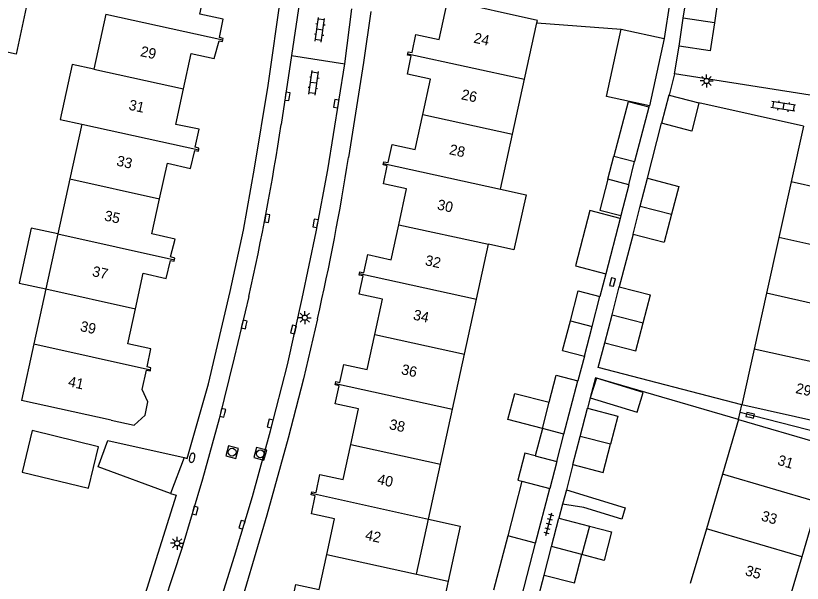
# Model space of a CAD drawing. Extents: x 128000 to 131008, y 398996 to 402500.
# Drawn here: x 128274.7 to 128350.2, y 400206 to 400260.4 of the extents above; entities that cross this region are included whole.
import ezdxf

# ---------------------------------------------------------------- set-up
doc = ezdxf.new("R2010")
doc.units = 0
for name, color, linetype in [('gg-afsc-erfafscheiding', 7, 'Continuous'), ('gg-afsc-muur', 7, 'Continuous'), ('gg-anno-huisnummerreeks BGT', 7, 'Continuous'), ('gg-bbg-bijgebouw', 7, 'Continuous'), ('gg-bbg-gedigitaliseerde bebouwing', 7, 'Continuous'), ('gg-bbg-gedigitaliseerde bijgebouw', 7, 'Continuous'), ('gg-bbg-hoofdgebouw', 7, 'Continuous'), ('gg-bbg-luifel en loopbrug', 7, 'Continuous'), ('gg-bbg-onder overbouw', 7, 'Continuous'), ('gg-bbg-pand overbouw', 7, 'Continuous'), ('gg-bbg-tussenscheiding', 7, 'Continuous'), ('gg-bbg-tussenscheiding niveau 01', 7, 'Continuous'), ('gg-knt-verharding', 7, 'Continuous'), ('gt-symb-brandkraan', 7, 'Continuous'), ('gt-symb-klinker verharding', 7, 'Continuous'), ('gt-symb-kolk', 7, 'Continuous'), ('gt-symb-lichtmast', 7, 'Continuous'), ('gt-symb-rioolschacht', 7, 'Continuous'), ('gt-symb-tegel verharding', 7, 'Continuous')]:
    doc.layers.add(name, color=color, linetype=linetype)

# ---------------------------------------------------------------- blocks, each defined once
blk = doc.blocks.new('gt0-KOLK')
at = {"layer": 'gt-symb-kolk'}
blk.add_lwpolyline([(0, 0), (0.375, 0), (0.375, 0.4), (-0.375, 0.4), (-0.375, 0), (0, 0)], dxfattribs=at)
blk = doc.blocks.new('gt0-LMAST')
at = {"layer": 'gt-symb-lichtmast'}
for p, q in [((-0.182, 0.173), (-0.447, 0.438)), ((-0.005, 0.246), (-0.005, 0.621)), ((0.172, 0.173), (0.437, 0.438)), ((-0.255, -0.004), (-0.63, -0.004)), ((-0.182, -0.181), (-0.447, -0.446)), ((-0.005, -0.254), (-0.005, -0.629)), ((0.437, -0.446), (0.172, -0.181)), ((0.245, -0.004), (0.62, -0.004))]:
    blk.add_line(p, q, dxfattribs=at)
blk.add_circle((-0.005, -0.004), 0.25, dxfattribs=at)
blk = doc.blocks.new('gt0-TEG1')
at = {"layer": 'gt-symb-tegel verharding'}
for p, q in [((-1.125, 0), (1.125, 0)), ((-0.9, -0.25), (-0.9, 0.25)), ((-0.45, -0.25), (-0.45, 0.25)), ((0, -0.25), (0, 0.25)), ((0.45, -0.25), (0.45, 0.25)), ((0.9, -0.25), (0.9, 0.25))]:
    blk.add_line(p, q, dxfattribs=at)
blk = doc.blocks.new('gt0-KL1')
at = {"layer": 'gt-symb-klinker verharding'}
for p, q in [((-1.15, 0.3), (1.15, 0.3)), ((-1, -0.3), (-1, 0.3)), ((-0.5, 0.3), (-0.5, 0.45)), ((0, -0.3), (0, 0.3)), ((0.5, 0.3), (0.5, 0.45)), ((1, -0.3), (1, 0.3)), ((-1.15, -0.3), (1.15, -0.3)), ((-0.5, -0.45), (-0.5, -0.3)), ((0.5, -0.45), (0.5, -0.3))]:
    blk.add_line(p, q, dxfattribs=at)
blk = doc.blocks.new('gt0-BR')
at = {"layer": 'gt-symb-brandkraan'}
for centre, radius, start, end in [((-0.244, 0), 0.206, 107.56694, 252.43307), ((0.599, -2.664), 3, 106.89205, 107.56694), ((0, -0.691), 0.938, 73.10799, 106.89205), ((-0.599, -2.664), 3, 72.43309, 73.10799), ((0.244, 0), 0.206, 287.56695, 72.43309), ((0.599, 2.664), 3, 252.43307, 253.10797), ((0, 0.691), 0.938, 253.10797, 286.89206), ((-0.599, 2.664), 3, 286.89206, 287.56695)]:
    blk.add_arc(centre, radius, start, end, dxfattribs=at)
blk = doc.blocks.new('gt0-RS')
at = {"layer": 'gt-symb-rioolschacht'}
blk.add_lwpolyline([(-0.5, -0.5), (0.5, -0.5), (0.5, 0.5), (-0.5, 0.5)], close=True, dxfattribs=at)
blk.add_circle((0, 0), 0.375, dxfattribs=at)

msp = doc.modelspace()

# ---------------------------------------------------------------- linework, layer by layer
at = {"layer": 'gg-afsc-erfafscheiding'}
for p, q in [((128337.89, 400254.837), (128338.336, 400257.493)), ((128352.343, 400252.586), (128337.89, 400254.837)), ((128350.286, 400249.832), (128340.243, 400252.081)), ((128335.431, 400251.662), (128335.509, 400251.792)), ((128335.318, 400244.83), (128336.654, 400250.104)), ((128332.768, 400241.255), (128332.691, 400240.965)), ((128333.927, 400239.475), (128332.61, 400234.408)), ((128331.316, 400235.673), (128330.751, 400233.488)), ((128329.262, 400227.754), (128328.636, 400225.402)), ((128329.831, 400223.746), (128329.574, 400222.763)), ((128328.169, 400217.353), (128327.54, 400214.947)), ((128327.174, 400213.548), (128326.821, 400212.206)), ((128324.118, 400201.837), (128325.405, 400206.752))]:
    msp.add_line(p, q, dxfattribs=at)
for points in [[(128344.353, 400223.094), (128330.599, 400226.667), (128331.216, 400229.043)], [(128344.043, 400221.668), (128330.335, 400225.679), (128329.831, 400223.746)]]:
    msp.add_lwpolyline(points, dxfattribs=at)
at = {"layer": 'gg-afsc-muur'}
msp.add_line((128324.715, 400259.76), (128332.804, 400259.132), dxfattribs=at)
msp.add_lwpolyline([(128289.57, 400214.57), (128290.126, 400214.406), (128286.963, 400204.348), (128286.144, 400202.047)], dxfattribs=at)
at = {"layer": 'gg-bbg-bijgebouw'}
for p, q in [((128338.741, 400260.197), (128339.151, 400262.928)), ((128338.336, 400257.493), (128338.741, 400260.197)), ((128332.804, 400259.132), (128336.915, 400258.235)), ((128336.915, 400258.235), (128335.509, 400251.792)), ((128337.39, 400252.809), (128340.243, 400252.081)), ((128290.894, 400218.043), (128289.57, 400214.57))]:
    msp.add_line(p, q, dxfattribs=at)
for points in [[(128335.509, 400251.792), (128331.398, 400252.689), (128332.804, 400259.132)], [(128337.39, 400252.809), (128337.347, 400252.82), (128336.654, 400250.104)], [(128340.243, 400252.081), (128339.55, 400249.365), (128336.654, 400250.104)], [(128289.57, 400214.57), (128282.636, 400217.14), (128283.578, 400219.681), (128290.894, 400218.043)]]:
    msp.add_lwpolyline(points, dxfattribs=at)
at = {"layer": 'gg-bbg-gedigitaliseerde bebouwing'}
for p, q in [((128283.381, 400260.57), (128282.223, 400255.306)), ((128323.53, 400254.327), (128324.715, 400259.76)), ((128324.715, 400259.76), (128324.759, 400259.96)), ((128322.38, 400249.05), (128323.53, 400254.327)), ((128281.083, 400250.027), (128279.932, 400244.762)), ((128321.229, 400243.775), (128322.38, 400249.05)), ((128279.932, 400244.762), (128278.778, 400239.486)), ((128278.778, 400239.486), (128277.624, 400234.211)), ((128318.928, 400233.222), (128320.078, 400238.498)), ((128277.624, 400234.211), (128276.473, 400228.946)), ((128317.777, 400227.946), (128318.928, 400233.222)), ((128276.473, 400228.946), (128275.28, 400223.491)), ((128316.627, 400222.67), (128317.777, 400227.946)), ((128315.476, 400217.395), (128316.627, 400222.67)), ((128314.326, 400212.118), (128315.476, 400217.395)), ((128313.175, 400206.842), (128314.326, 400212.118)), ((128313.175, 400206.842), (128316.204, 400206.181))]:
    msp.add_line(p, q, dxfattribs=at)
for points in [[(128282.223, 400255.306), (128280.162, 400255.756), (128279.01, 400250.48), (128281.083, 400250.027)], [(128321.229, 400243.775), (128323.671, 400243.238), (128322.512, 400237.963), (128320.078, 400238.498)], [(128316.204, 400206.181), (128315.053, 400200.903), (128312.024, 400201.564)]]:
    msp.add_lwpolyline(points, dxfattribs=at)
at = {"layer": 'gg-bbg-gedigitaliseerde bijgebouw'}
for p, q in [((128342.147, 400262.479), (128341.736, 400259.736)), ((128335.431, 400251.662), (128334.074, 400246.436)), ((128332.09, 400246.951), (128334.074, 400246.436)), ((128333.535, 400244.209), (128331.514, 400244.734)), ((128334.622, 400242.153), (128335.318, 400244.83)), ((128333.535, 400244.209), (128332.768, 400241.255)), ((128333.927, 400239.475), (128334.622, 400242.153)), ((128332.691, 400240.965), (128331.316, 400235.673)), ((128337.613, 400241.376), (128336.917, 400238.698)), ((128333.927, 400239.475), (128336.917, 400238.698)), ((128331.913, 400231.725), (128332.61, 400234.408)), ((128332.61, 400234.408), (128335.6, 400233.63)), ((128330.007, 400230.621), (128330.751, 400233.488)), ((128334.903, 400230.948), (128335.6, 400233.63)), ((128331.216, 400229.043), (128331.913, 400231.725)), ((128327.18, 400228.295), (128327.925, 400231.162)), ((128329.262, 400227.754), (128330.007, 400230.621)), ((128327.18, 400228.295), (128329.262, 400227.754)), ((128327.301, 400220.27), (128328.636, 400225.402)), ((128325.234, 400220.811), (128325.891, 400223.335)), ((128328.872, 400220.058), (128329.574, 400222.763)), ((128325.234, 400220.811), (128324.553, 400218.187)), ((128326.62, 400217.649), (128327.301, 400220.27)), ((128328.169, 400217.353), (128328.872, 400220.058)), ((128324.553, 400218.187), (128326.62, 400217.649)), ((128323.277, 400215.76), (128321.912, 400210.507)), ((128323.277, 400215.76), (128325.947, 400215.061)), ((128324.583, 400209.807), (128325.947, 400215.061)), ((128326.113, 400209.479), (128326.821, 400212.206)), ((128326.821, 400212.206), (128329.738, 400211.448)), ((128321.912, 400210.507), (128320.56, 400205.3)), ((128323.23, 400204.6), (128324.583, 400209.807)), ((128325.405, 400206.752), (128326.113, 400209.479))]:
    msp.add_line(p, q, dxfattribs=at)
for points in [[(128275.148, 400262.33), (128275.937, 400262.157), (128274.77, 400256.741), (128271.521, 400257.441)], [(128341.736, 400259.736), (128341.332, 400257.044), (128338.336, 400257.493)], [(128335.431, 400251.662), (128333.446, 400252.177), (128332.09, 400246.951)], [(128331.514, 400244.734), (128330.747, 400241.78), (128332.768, 400241.255)], [(128335.318, 400244.83), (128338.309, 400244.053), (128337.613, 400241.376)], [(128332.691, 400240.965), (128329.781, 400241.722), (128328.406, 400236.43), (128331.316, 400235.673)], [(128327.925, 400231.162), (128328.669, 400234.028), (128330.751, 400233.488)], [(128331.216, 400229.043), (128334.207, 400228.266), (128334.903, 400230.948)], [(128325.891, 400223.335), (128326.568, 400225.939), (128328.636, 400225.402)], [(128329.574, 400222.763), (128332.474, 400222.01), (128331.772, 400219.305)], [(128328.169, 400217.353), (128331.069, 400216.6), (128331.772, 400219.305)], [(128329.738, 400211.448), (128331.877, 400210.888), (128331.163, 400208.162), (128329.03, 400208.721)], [(128325.405, 400206.752), (128328.321, 400205.994), (128329.03, 400208.721)]]:
    msp.add_lwpolyline(points, dxfattribs=at)
at = {"layer": 'gg-bbg-hoofdgebouw'}
for p, q in [((128324.759, 400259.96), (128316.16, 400261.877)), ((128350.286, 400249.832), (128349.1, 400244.485)), ((128349.1, 400244.485), (128347.913, 400239.137)), ((128347.913, 400239.137), (128346.726, 400233.79)), ((128346.726, 400233.79), (128345.54, 400228.442)), ((128345.54, 400228.442), (128344.353, 400223.094)), ((128283.88, 400221.63), (128275.28, 400223.491)), ((128344.043, 400221.668), (128342.501, 400216.424)), ((128342.501, 400216.424), (128340.96, 400211.18)), ((128351.634, 400213.75), (128350.099, 400208.504)), ((128340.96, 400211.18), (128339.418, 400205.936)), ((128350.099, 400208.504), (128348.563, 400203.259))]:
    msp.add_line(p, q, dxfattribs=at)
for points in [[(128294.607, 400258.115), (128294.64, 400258.25), (128294.27, 400258.33), (128294.63, 400260.09), (128292.4, 400260.58), (128293.17, 400264.12)], [(128312.321, 400256.784), (128312.361, 400256.966), (128312.738, 400256.884), (128313.117, 400258.623), (128315.345, 400258.137), (128316.112, 400261.659)], [(128290.833, 400253.413), (128291.57, 400256.8), (128293.78, 400256.31), (128294.25, 400258.02), (128294.57, 400257.96), (128294.607, 400258.115)], [(128313.776, 400250.942), (128314.518, 400254.346), (128312.29, 400254.832), (128312.67, 400256.576), (128312.294, 400256.658), (128312.321, 400256.784)], [(128292.282, 400247.557), (128292.31, 400247.72), (128291.94, 400247.801), (128292.34, 400249.55), (128290.09, 400250.001), (128290.833, 400253.413)], [(128310.006, 400246.241), (128310.044, 400246.417), (128310.437, 400246.331), (128310.818, 400248.077), (128313.045, 400247.591), (128313.776, 400250.942)], [(128288.528, 400242.87), (128289.28, 400246.271), (128291.49, 400245.78), (128291.9, 400247.501), (128292.26, 400247.431), (128292.282, 400247.557)], [(128311.466, 400240.353), (128312.218, 400243.801), (128309.99, 400244.287), (128310.369, 400246.023), (128309.977, 400246.109), (128310.006, 400246.241)], [(128289.972, 400237.012), (128290.01, 400237.171), (128289.57, 400237.281), (128290.02, 400239.001), (128287.78, 400239.49), (128288.528, 400242.87)], [(128307.699, 400235.689), (128307.735, 400235.853), (128308.126, 400235.767), (128308.507, 400237.504), (128310.739, 400237.017), (128311.466, 400240.353)], [(128286.213, 400232.301), (128286.96, 400235.711), (128289.18, 400235.22), (128289.58, 400236.951), (128289.94, 400236.88), (128289.972, 400237.012)], [(128309.173, 400229.836), (128309.912, 400233.223), (128307.676, 400233.711), (128308.059, 400235.459), (128307.668, 400235.545), (128307.699, 400235.689)], [(128287.33, 400226.721), (128287.7, 400228.461), (128285.48, 400228.951), (128286.213, 400232.301)], [(128305.399, 400225.137), (128305.438, 400225.315), (128305.826, 400225.231), (128306.205, 400226.972), (128308.442, 400226.484), (128309.173, 400229.836)], [(128283.88, 400221.63), (128286.099, 400221.15), (128287.143, 400222.1), (128287.42, 400223.381), (128286.866, 400224.555), (128287.27, 400226.421), (128287.65, 400226.34), (128287.672, 400226.449)], [(128287.672, 400226.449), (128287.71, 400226.64), (128287.33, 400226.721)], [(128306.874, 400219.298), (128307.615, 400222.695), (128305.38, 400223.182), (128305.759, 400224.924), (128305.371, 400225.008), (128305.399, 400225.137)], [(128303.113, 400214.603), (128303.146, 400214.756), (128303.531, 400214.672), (128303.909, 400216.411), (128306.139, 400215.925), (128306.874, 400219.298)], [(128304.572, 400208.737), (128305.313, 400212.135), (128303.085, 400212.621), (128303.464, 400214.364), (128303.079, 400214.448), (128303.113, 400214.603)], [(128300.803, 400204.027), (128300.837, 400204.184), (128301.224, 400204.1), (128301.604, 400205.849), (128303.836, 400205.362), (128304.572, 400208.737)]]:
    msp.add_lwpolyline(points, dxfattribs=at)
at = {"layer": 'gg-bbg-luifel en loopbrug'}
for p, q in [((128331.514, 400244.734), (128332.09, 400246.951)), ((128333.535, 400244.209), (128334.074, 400246.436)), ((128330.417, 400225.654), (128329.831, 400223.746)), ((128326.62, 400217.649), (128325.947, 400215.061)), ((128327.54, 400214.947), (128327.174, 400213.548))]:
    msp.add_line(p, q, dxfattribs=at)
for points in [[(128278.778, 400239.486), (128276.219, 400240.046), (128275.065, 400234.771), (128277.624, 400234.211)], [(128329.831, 400223.746), (128334.309, 400222.371), (128334.895, 400224.28), (128330.417, 400225.654)], [(128325.234, 400220.811), (128321.936, 400221.667), (128322.592, 400224.192), (128325.891, 400223.335)], [(128276.323, 400220.611), (128275.36, 400216.627), (128281.721, 400215.091), (128282.683, 400219.074), (128276.323, 400220.611)], [(128324.553, 400218.187), (128323.538, 400218.451), (128322.867, 400215.866), (128323.277, 400215.76)], [(128327.54, 400214.947), (128333.184, 400213.215), (128332.851, 400212.129), (128329.208, 400213.246), (128327.174, 400213.548)], [(128314.326, 400212.118), (128317.355, 400211.457), (128316.204, 400206.181)]]:
    msp.add_lwpolyline(points, dxfattribs=at)
at = {"layer": 'gg-bbg-onder overbouw'}
for p, q in [((128353.634, 400221.02), (128344.353, 400223.094)), ((128344.043, 400221.668), (128353.17, 400218.996))]:
    msp.add_line(p, q, dxfattribs=at)
at = {"layer": 'gg-bbg-pand overbouw'}
for p, q in [((128344.198, 400222.381), (128344.353, 400223.094)), ((128344.043, 400221.668), (128344.198, 400222.381))]:
    msp.add_line(p, q, dxfattribs=at)
at = {"layer": 'gg-bbg-tussenscheiding'}
for p, q in [((128283.381, 400260.57), (128294.607, 400258.115)), ((128341.736, 400259.736), (128338.741, 400260.197)), ((128312.321, 400256.784), (128323.53, 400254.327)), ((128282.223, 400255.306), (128290.833, 400253.413)), ((128313.776, 400250.942), (128322.38, 400249.05)), ((128281.083, 400250.027), (128292.282, 400247.557)), ((128310.006, 400246.241), (128321.229, 400243.775)), ((128279.932, 400244.762), (128288.528, 400242.87)), ((128358.412, 400242.404), (128349.1, 400244.485)), ((128334.622, 400242.153), (128337.613, 400241.376)), ((128311.466, 400240.353), (128320.078, 400238.498)), ((128278.778, 400239.486), (128289.972, 400237.012)), ((128357.217, 400237.058), (128347.913, 400239.137)), ((128307.699, 400235.689), (128318.928, 400233.222)), ((128277.624, 400234.211), (128286.213, 400232.301)), ((128356.023, 400231.712), (128346.726, 400233.79)), ((128331.913, 400231.725), (128334.903, 400230.948)), ((128327.925, 400231.162), (128330.007, 400230.621)), ((128309.173, 400229.836), (128317.777, 400227.946)), ((128276.473, 400228.946), (128287.672, 400226.449)), ((128354.828, 400226.366), (128345.54, 400228.442)), ((128305.399, 400225.137), (128316.627, 400222.67)), ((128327.301, 400220.27), (128325.234, 400220.811)), ((128331.772, 400219.305), (128328.872, 400220.058)), ((128306.874, 400219.298), (128315.476, 400217.395)), ((128351.634, 400213.75), (128342.501, 400216.424)), ((128303.113, 400214.603), (128314.326, 400212.118)), ((128329.738, 400211.448), (128329.03, 400208.721)), ((128350.099, 400208.504), (128340.96, 400211.18)), ((128324.583, 400209.807), (128321.912, 400210.507)), ((128329.03, 400208.721), (128326.113, 400209.479)), ((128304.572, 400208.737), (128313.175, 400206.842))]:
    msp.add_line(p, q, dxfattribs=at)
at = {"layer": 'gg-bbg-tussenscheiding niveau 01'}
msp.add_line((128344.198, 400222.381), (128353.402, 400220.008), dxfattribs=at)
at = {"layer": 'gg-knt-verharding'}
for p, q in [((128301.94, 400261.775), (128301.172, 400256.608)), ((128337.443, 400261.774), (128336.915, 400258.235)), ((128306.291, 400255.824), (128306.965, 400261.076)), ((128301.172, 400256.608), (128300.19, 400250)), ((128301.172, 400256.608), (128306.291, 400255.824)), ((128337.89, 400254.837), (128337.39, 400252.809))]:
    msp.add_line(p, q, dxfattribs=at)
for points in [[(128290.894, 400218.043), (128291.192, 400217.932), (128293.226, 400225.114), (128295.316, 400233.954), (128296.571, 400239.852), (128297.635, 400245.788), (128298.936, 400253.719), (128300.198, 400262.513)], [(128308.794, 400260.841), (128308.09, 400255.954), (128306.657, 400246.832)], [(128283.997, 400178.016), (128286.337, 400182.635), (128288.038, 400186.826), (128291.88, 400197.137), (128294.204, 400203.775), (128295.729, 400208.558), (128297.441, 400214.306), (128299.169, 400220.598), (128300.789, 400226.919), (128302.219, 400233.291), (128303.539, 400239.686), (128304.652, 400245.634), (128306.291, 400255.824)], [(128297.08, 400233.487), (128295.691, 400227.613), (128294.233, 400221.756), (128292.651, 400215.967), (128290.656, 400209.292), (128288.139, 400201.631), (128286.071, 400196.014), (128283.23, 400188.52), (128280.935, 400182.953), (128279.69, 400180.706)], [(128303.675, 400231.328), (128302.344, 400225.599), (128300.874, 400219.904), (128298.806, 400212.512), (128294.583, 400198.166)]]:
    msp.add_lwpolyline(points, dxfattribs=at)
for centre, radius, start, end in [((128078.889, 400283.13), 223.767, 347.18229, 351.48582), ((128062.97, 400285.663), 246.762, 347.27958, 350.94608)]:
    msp.add_arc(centre, radius, start, end, dxfattribs=at)

# ---------------------------------------------------------------- block references
at = {"layer": 'gt-symb-brandkraan', "rotation": 74.69533585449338}
msp.add_blockref('gt0-BR', (128291.652, 400218.007), dxfattribs=at)
at = {"layer": 'gt-symb-klinker verharding'}
for p, rotation in [((128303.897, 400259.08), 81.9509382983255), ((128303.308, 400253.983), 81.72410717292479), ((128348.337, 400251.729), 171.1405706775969)]:
    msp.add_blockref('gt0-KL1', p, dxfattribs=dict(at, rotation=rotation))
at = {"layer": 'gt-symb-kolk'}
for p, rotation in [((128300.985, 400252.649), 81.6017090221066), ((128305.673, 400251.965), 81.60170902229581), ((128299.045, 400240.941), 79.16171826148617), ((128303.688, 400240.462), 79.16171826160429), ((128332.15, 400234.826), 76.75619797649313), ((128296.85, 400230.74), 75.75629876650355), ((128301.558, 400230.261), 75.7562987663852), ((128294.779, 400222.277), 75.75629876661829), ((128345.118, 400221.893), -12.590950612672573), ((128299.337, 400221.246), 75.75629876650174), ((128292.139, 400212.884), 73.31853412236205), ((128296.614, 400211.529), 72.95600974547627)]:
    msp.add_blockref('gt0-KOLK', p, dxfattribs=dict(at, rotation=rotation))
at = {"layer": 'gt-symb-lichtmast'}
for p in [(128340.979, 400254.169), (128302.459, 400231.453), (128290.219, 400209.807)]:
    msp.add_blockref('gt0-LMAST', p, dxfattribs=at)
at = {"layer": 'gt-symb-rioolschacht'}
for p, rotation in [((128295.489, 400218.55), 74.69533585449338), ((128298.189, 400218.393), 74.69533585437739)]:
    msp.add_blockref('gt0-RS', p, dxfattribs=dict(at, rotation=rotation))
at = {"layer": 'gt-symb-tegel verharding', "rotation": 75.4080437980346}
msp.add_blockref('gt0-TEG1', (128325.861, 400211.636), dxfattribs=at)

# ---------------------------------------------------------------- texts
at = {"layer": 'gg-anno-huisnummerreeks BGT'}
for s, rotation, p in [('24', 347.7, (128318.581, 400257.852)), ('29', 347.7, (128286.629, 400256.561)), ('26', 347.7, (128317.397, 400252.42)), ('31', 347.7, (128285.51, 400251.422)), ('28', 347.7, (128316.246, 400247.146)), ('33', 347.5, (128284.34, 400246.058)), ('30', 347.7, (128315.091, 400241.851)), ('35', 347.5, (128283.175, 400240.792)), ('32', 347.7, (128313.926, 400236.507)), ('37', 347.6, (128282.013, 400235.453)), ('34', 347.7, (128312.787, 400231.28)), ('39', 347.6, (128280.859, 400230.183)), ('36', 347.7, (128311.644, 400226.04)), ('41', 347.7, (128279.698, 400224.874)), ('29', 347.4, (128349.456, 400224.229)), ('38', 347.7, (128310.494, 400220.771)), ('31', 343.7, (128347.712, 400217.355)), ('40', 347.7, (128309.345, 400215.504)), ('33', 343.7, (128346.147, 400212.006)), ('42', 347.7, (128308.18, 400210.155)), ('35', 343.7, (128344.611, 400206.762))]:
    msp.add_text(s, height=1, rotation=rotation, dxfattribs=at).set_placement(p)

doc.saveas('drawing.dxf')
